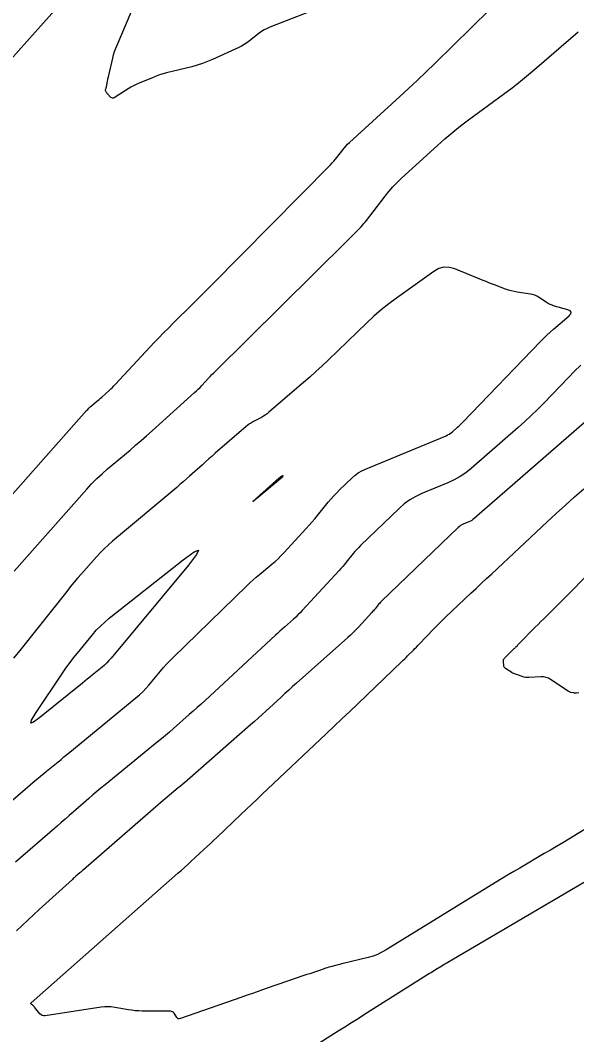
# Model space of a CAD drawing. Extents: x 1005228 to 1008882, y 1883389 to 1885754.
# Drawn here: x 1007424 to 1007530.8, y 1883977.4 to 1884172.1 of the extents above; entities that cross this region are included whole.
import ezdxf

# ---------------------------------------------------------------- set-up
doc = ezdxf.new("R2010")
doc.units = 0
doc.layers.add('C-ANNO-NOTE', color=7, linetype='Continuous')
doc.layers.add('S_BRIDGE', color=7, linetype='Continuous')

msp = doc.modelspace()

# ---------------------------------------------------------------- linework, layer by layer
at = {"layer": 'C-ANNO-NOTE'}
for points in [[(1007407.94, 1884064.65), (1007436.71, 1884097.14), (1007436.93, 1884097.38), (1007437.16, 1884097.61), (1007437.4, 1884097.84), (1007437.64, 1884098.05), (1007438.64, 1884098.89), (1007438.89, 1884099.1), (1007439.14, 1884099.31), (1007439.38, 1884099.52), (1007439.62, 1884099.74), (1007441.04, 1884101.02), (1007441.36, 1884101.31), (1007441.67, 1884101.61), (1007441.97, 1884101.91), (1007442.26, 1884102.22), (1007449.71, 1884110.2), (1007450.6, 1884111.14), (1007451.5, 1884112.07), (1007452.41, 1884113), (1007453.32, 1884113.92), (1007457.01, 1884117.56), (1007457.93, 1884118.48), (1007458.85, 1884119.39), (1007459.77, 1884120.31), (1007460.68, 1884121.23), (1007483.54, 1884144.34), (1007483.86, 1884144.68), (1007484.17, 1884145.02), (1007484.47, 1884145.38), (1007484.75, 1884145.74), (1007485.89, 1884147.21), (1007486.18, 1884147.57), (1007486.48, 1884147.92), (1007486.8, 1884148.26), (1007487.14, 1884148.58), (1007496.77, 1884157.37), (1007498.48, 1884158.95), (1007500.18, 1884160.54), (1007501.87, 1884162.15), (1007503.53, 1884163.78), (1007514.11, 1884174.16)], [(1007431.63, 1884175.18), (1007417.17, 1884159.01)], [(1007480.16, 1884173.96), (1007471.89, 1884170.75), (1007471.34, 1884170.52), (1007470.82, 1884170.24), (1007470.31, 1884169.93), (1007469.83, 1884169.58), (1007467.95, 1884168.1), (1007467.47, 1884167.74), (1007466.97, 1884167.42), (1007466.45, 1884167.12), (1007465.91, 1884166.86), (1007460.9, 1884164.55), (1007459.93, 1884164.13), (1007458.94, 1884163.75), (1007457.93, 1884163.43), (1007456.91, 1884163.15), (1007452.03, 1884161.95), (1007451.38, 1884161.77), (1007450.73, 1884161.58), (1007450.09, 1884161.35), (1007449.46, 1884161.11), (1007446.8, 1884160.01), (1007446.25, 1884159.77), (1007445.72, 1884159.51), (1007445.2, 1884159.22), (1007444.69, 1884158.92), (1007441.98, 1884157.21), (1007441.82, 1884157.13), (1007441.67, 1884157.12), (1007441.53, 1884157.17), (1007441.39, 1884157.27), (1007440.72, 1884157.96), (1007440.67, 1884158.02), (1007440.61, 1884158.08), (1007440.57, 1884158.15), (1007440.53, 1884158.23), (1007440.37, 1884158.56), (1007440.35, 1884158.62), (1007440.34, 1884158.68), (1007440.34, 1884158.74), (1007440.36, 1884158.81), (1007440.45, 1884159.06), (1007440.48, 1884159.12), (1007440.5, 1884159.19), (1007440.51, 1884159.25), (1007440.53, 1884159.32), (1007440.73, 1884160.41), (1007440.77, 1884160.62), (1007440.82, 1884160.82), (1007440.86, 1884161.03), (1007440.91, 1884161.23), (1007441.72, 1884164.77), (1007441.89, 1884165.42), (1007442.09, 1884166.06), (1007442.31, 1884166.69), (1007442.56, 1884167.32), (1007445.3, 1884173.63)], [(1007422.84, 1884066.36), (1007436.73, 1884082.06), (1007437.68, 1884083.09), (1007438.67, 1884084.09), (1007439.69, 1884085.04), (1007440.75, 1884085.97), (1007445.05, 1884089.58), (1007446.12, 1884090.49), (1007447.19, 1884091.4), (1007448.24, 1884092.33), (1007449.29, 1884093.27), (1007457.45, 1884100.61), (1007457.8, 1884100.94), (1007458.15, 1884101.27), (1007458.48, 1884101.61), (1007458.81, 1884101.95), (1007460.12, 1884103.35), (1007460.45, 1884103.7), (1007460.78, 1884104.05), (1007461.12, 1884104.39), (1007461.46, 1884104.73), (1007486.7, 1884129.71), (1007487, 1884130.01), (1007487.3, 1884130.31), (1007487.6, 1884130.61), (1007487.9, 1884130.91), (1007489.1, 1884132.11), (1007489.39, 1884132.42), (1007489.67, 1884132.73), (1007489.95, 1884133.06), (1007490.21, 1884133.39), (1007494, 1884138.32), (1007494.73, 1884139.23), (1007495.51, 1884140.12), (1007496.32, 1884140.96), (1007497.17, 1884141.77), (1007504.03, 1884148.04), (1007505.48, 1884149.33), (1007506.97, 1884150.58), (1007508.48, 1884151.79), (1007510.03, 1884152.96), (1007516.74, 1884157.91), (1007518.36, 1884159.13), (1007519.97, 1884160.39), (1007521.54, 1884161.67), (1007523.1, 1884162.98), (1007531.08, 1884169.87)], [(1007531.58, 1884105.88), (1007530.36, 1884104.7), (1007529.17, 1884103.49), (1007524.46, 1884098.6), (1007523.27, 1884097.39), (1007522.05, 1884096.2), (1007520.81, 1884095.05), (1007519.54, 1884093.92), (1007510.51, 1884086.06), (1007509.47, 1884085.23), (1007508.38, 1884084.49), (1007507.23, 1884083.84), (1007506.02, 1884083.29), (1007501.08, 1884081.24), (1007499.88, 1884080.68), (1007498.75, 1884080.01), (1007497.69, 1884079.24), (1007496.69, 1884078.37), (1007489.31, 1884071.26), (1007488.93, 1884070.89), (1007488.57, 1884070.5), (1007488.22, 1884070.11), (1007487.88, 1884069.7), (1007486.54, 1884068.05), (1007486.21, 1884067.64), (1007485.87, 1884067.24), (1007485.52, 1884066.84), (1007485.16, 1884066.45), (1007478.08, 1884058.75), (1007477.68, 1884058.33), (1007477.27, 1884057.92), (1007476.85, 1884057.52), (1007476.42, 1884057.12), (1007474.69, 1884055.58), (1007474.26, 1884055.2), (1007473.82, 1884054.81), (1007473.4, 1884054.42), (1007472.97, 1884054.02), (1007459.45, 1884041.51), (1007458.7, 1884040.83), (1007457.95, 1884040.14), (1007457.19, 1884039.47), (1007456.43, 1884038.79), (1007453.37, 1884036.12), (1007452.61, 1884035.45), (1007451.83, 1884034.79), (1007451.06, 1884034.14), (1007450.27, 1884033.5), (1007440.25, 1884025.31), (1007439.47, 1884024.67), (1007438.69, 1884024.02), (1007437.92, 1884023.37), (1007437.16, 1884022.71), (1007434.11, 1884020.06), (1007433.35, 1884019.4), (1007432.59, 1884018.74), (1007431.83, 1884018.08), (1007431.07, 1884017.41), (1007423.05, 1884010.45)], [(1007535.17, 1884097.36), (1007511.1, 1884076.42), (1007510.87, 1884076.24), (1007510.63, 1884076.07), (1007510.37, 1884075.93), (1007510.1, 1884075.8), (1007509.01, 1884075.35), (1007508.74, 1884075.23), (1007508.49, 1884075.08), (1007508.26, 1884074.91), (1007508.04, 1884074.71), (1007493.32, 1884060.55), (1007493.15, 1884060.38), (1007492.98, 1884060.21), (1007492.82, 1884060.03), (1007492.67, 1884059.84), (1007492.07, 1884059.1), (1007491.92, 1884058.92), (1007491.76, 1884058.74), (1007491.61, 1884058.56), (1007491.45, 1884058.38), (1007488.87, 1884055.58), (1007488.38, 1884055.06), (1007487.88, 1884054.55), (1007487.36, 1884054.06), (1007486.84, 1884053.58), (1007476.97, 1884044.82), (1007476.23, 1884044.16), (1007475.5, 1884043.5), (1007474.77, 1884042.83), (1007474.04, 1884042.16), (1007471.13, 1884039.47), (1007470.4, 1884038.8), (1007469.67, 1884038.13), (1007468.93, 1884037.47), (1007468.18, 1884036.82), (1007455.99, 1884026.13), (1007455.58, 1884025.77), (1007455.16, 1884025.42), (1007454.74, 1884025.06), (1007454.32, 1884024.72), (1007452.62, 1884023.33), (1007452.19, 1884022.98), (1007451.77, 1884022.63), (1007451.35, 1884022.27), (1007450.94, 1884021.92), (1007436.11, 1884009.02), (1007435.93, 1884008.87), (1007435.75, 1884008.71), (1007435.58, 1884008.56), (1007435.4, 1884008.4), (1007434.68, 1884007.79), (1007434.51, 1884007.63), (1007434.33, 1884007.47), (1007434.15, 1884007.32), (1007433.98, 1884007.16), (1007427.63, 1884001.38), (1007426.53, 1884000.37), (1007425.44, 1883999.36), (1007424.34, 1883998.34), (1007423.26, 1883997.32)], [(1007540, 1884021.49), (1007529.24, 1884014.91), (1007528.08, 1884014.2), (1007526.91, 1884013.5), (1007525.74, 1884012.8), (1007524.56, 1884012.11), (1007519.86, 1884009.35), (1007518.69, 1884008.66), (1007517.52, 1884007.96), (1007516.35, 1884007.25), (1007515.19, 1884006.54), (1007494.2, 1883993.63), (1007493.38, 1883993.17), (1007492.54, 1883992.78), (1007491.68, 1883992.46), (1007490.78, 1883992.2), (1007485.93, 1883991.01), (1007485.63, 1883990.94), (1007485.32, 1883990.86), (1007485.02, 1883990.78), (1007484.71, 1883990.7), (1007483.5, 1883990.37), (1007483.19, 1883990.29), (1007482.89, 1883990.2), (1007482.59, 1883990.1), (1007482.29, 1883990), (1007479.54, 1883989.07), (1007478.98, 1883988.89), (1007478.42, 1883988.7), (1007477.86, 1883988.51), (1007477.31, 1883988.31), (1007471.16, 1883986.2), (1007469.95, 1883985.78), (1007468.74, 1883985.36), (1007467.53, 1883984.94), (1007466.32, 1883984.51), (1007454.72, 1883980.44), (1007454.51, 1883980.4), (1007454.32, 1883980.42), (1007454.16, 1883980.52), (1007454.02, 1883980.68), (1007453.52, 1883981.47), (1007453.38, 1883981.64), (1007453.22, 1883981.76), (1007453.02, 1883981.84), (1007452.8, 1883981.86), (1007447.39, 1883981.9), (1007446.73, 1883981.92), (1007446.06, 1883981.96), (1007445.4, 1883982.04), (1007444.74, 1883982.14), (1007442.12, 1883982.61), (1007441.46, 1883982.7), (1007440.8, 1883982.73), (1007440.15, 1883982.71), (1007439.49, 1883982.64), (1007428.78, 1883981), (1007428.48, 1883980.99), (1007428.22, 1883981.05), (1007427.98, 1883981.18), (1007427.77, 1883981.39), (1007426.72, 1883982.67), (1007426.66, 1883982.75), (1007426.58, 1883982.83), (1007426.5, 1883982.9), (1007426.42, 1883982.96), (1007426.07, 1883983.21), (1007426, 1883983.28), (1007425.98, 1883983.34), (1007426, 1883983.41), (1007426.06, 1883983.48), (1007454.23, 1884008.34), (1007454.86, 1884008.9), (1007455.49, 1884009.47), (1007456.12, 1884010.04), (1007456.74, 1884010.62), (1007459.23, 1884012.92), (1007459.85, 1884013.5), (1007460.47, 1884014.08), (1007461.09, 1884014.66), (1007461.71, 1884015.24), (1007466.41, 1884019.69), (1007467.4, 1884020.63), (1007468.39, 1884021.56), (1007469.37, 1884022.5), (1007470.36, 1884023.43), (1007482.71, 1884035.12), (1007484.22, 1884036.55), (1007485.73, 1884037.99), (1007487.23, 1884039.42), (1007488.74, 1884040.86), (1007497.19, 1884048.96), (1007497.47, 1884049.23), (1007497.76, 1884049.51), (1007498.04, 1884049.79), (1007498.32, 1884050.07), (1007499.45, 1884051.19), (1007499.73, 1884051.47), (1007500.01, 1884051.75), (1007500.29, 1884052.03), (1007500.56, 1884052.32), (1007503.37, 1884055.27), (1007503.93, 1884055.86), (1007504.5, 1884056.43), (1007505.08, 1884057), (1007505.66, 1884057.56), (1007510.47, 1884062.08), (1007511.47, 1884063.02), (1007512.46, 1884063.96), (1007513.46, 1884064.9), (1007514.46, 1884065.83), (1007525.13, 1884075.8), (1007526.86, 1884077.41), (1007528.6, 1884079), (1007530.36, 1884080.57), (1007532.13, 1884082.13)], [(1007531.21, 1884042.95), (1007530.71, 1884042.92), (1007530.59, 1884042.92), (1007530.47, 1884042.92), (1007530.34, 1884042.94), (1007530.22, 1884042.96), (1007529.64, 1884043.07), (1007529.51, 1884043.1), (1007529.38, 1884043.15), (1007529.25, 1884043.21), (1007529.13, 1884043.28), (1007525.77, 1884045.53), (1007525.34, 1884045.77), (1007524.89, 1884045.93), (1007524.42, 1884046.02), (1007523.93, 1884046.03), (1007521.56, 1884045.9), (1007521.24, 1884045.9), (1007520.92, 1884045.93), (1007520.61, 1884045.99), (1007520.3, 1884046.09), (1007518.5, 1884046.73), (1007518.48, 1884046.74), (1007518.47, 1884046.74), (1007518.45, 1884046.75), (1007518.44, 1884046.76), (1007518.36, 1884046.81), (1007518.36, 1884046.82), (1007518.35, 1884046.82), (1007518.35, 1884046.82), (1007518.35, 1884046.83), (1007518.34, 1884046.84), (1007518.33, 1884046.85), (1007518.33, 1884046.85), (1007518.32, 1884046.85), (1007518.32, 1884046.86), (1007517.13, 1884047.63), (1007516.99, 1884047.75), (1007516.88, 1884047.89), (1007516.81, 1884048.05), (1007516.77, 1884048.23), (1007516.71, 1884048.99), (1007516.71, 1884049.18), (1007516.75, 1884049.35), (1007516.83, 1884049.5), (1007516.94, 1884049.64), (1007518.8, 1884051.49), (1007518.88, 1884051.56), (1007518.95, 1884051.64), (1007519.02, 1884051.71), (1007519.09, 1884051.78), (1007519.38, 1884052.09), (1007519.45, 1884052.16), (1007519.52, 1884052.24), (1007519.6, 1884052.31), (1007519.67, 1884052.39), (1007522.82, 1884055.55), (1007523.36, 1884056.1), (1007523.91, 1884056.65), (1007524.46, 1884057.2), (1007525.01, 1884057.75), (1007548.45, 1884081.3)], [(1007540.8, 1884011.64), (1007506.03, 1883991.23), (1007505.74, 1883991.05), (1007505.44, 1883990.88), (1007505.15, 1883990.7), (1007504.86, 1883990.52), (1007503.69, 1883989.8), (1007503.4, 1883989.63), (1007503.11, 1883989.44), (1007502.82, 1883989.26), (1007502.53, 1883989.08), (1007490.08, 1883981.22), (1007488.81, 1883980.41), (1007487.54, 1883979.61), (1007486.26, 1883978.81), (1007484.99, 1883978.01), (1007479.89, 1883974.8)]]:
    msp.add_lwpolyline(points, dxfattribs=at)
for points in [[(1007473.73, 1884084.24), (1007473.75, 1884084.27), (1007473.78, 1884084.29), (1007473.8, 1884084.31), (1007473.91, 1884084.4), (1007473.93, 1884084.42), (1007473.96, 1884084.44), (1007473.99, 1884084.46), (1007474.02, 1884084.48), (1007474.36, 1884084.66), (1007474.42, 1884084.68), (1007474.44, 1884084.68), (1007474.43, 1884084.66), (1007474.4, 1884084.61), (1007474.11, 1884084.25), (1007474.1, 1884084.24), (1007474.09, 1884084.23), (1007474.09, 1884084.22), (1007474.08, 1884084.21), (1007474.04, 1884084.17), (1007474.03, 1884084.16), (1007474.02, 1884084.15), (1007474.01, 1884084.14), (1007474, 1884084.13), (1007469.37, 1884080.3), (1007468.8, 1884079.83), (1007468.6, 1884079.69), (1007468.78, 1884079.86), (1007469.33, 1884080.35), (1007473.7, 1884084.22)], [(1007432.87, 1884047.88), (1007433.54, 1884048.8), (1007434.23, 1884049.7), (1007434.94, 1884050.59), (1007437.83, 1884054.12), (1007438.58, 1884054.98), (1007439.36, 1884055.79), (1007440.2, 1884056.56), (1007441.07, 1884057.29), (1007455.28, 1884068.52), (1007457.34, 1884070.04), (1007458.19, 1884070.37), (1007457.83, 1884069.53), (1007456.27, 1884067.51), (1007441.41, 1884049.63), (1007441.01, 1884049.17), (1007440.59, 1884048.73), (1007440.15, 1884048.31), (1007439.69, 1884047.92), (1007437.79, 1884046.36), (1007437.32, 1884045.97), (1007436.85, 1884045.59), (1007436.37, 1884045.2), (1007435.9, 1884044.82), (1007427.75, 1884038.22), (1007426.55, 1884037.34), (1007426.01, 1884037.18), (1007426.13, 1884037.74), (1007426.89, 1884039), (1007432.22, 1884046.94)]]:
    msp.add_lwpolyline(points, close=True, dxfattribs=at)
at = {"layer": 'S_BRIDGE'}
msp.add_lwpolyline([(1007413.94, 1884015.03), (1007426.86, 1884026.14), (1007427.41, 1884026.6), (1007427.95, 1884027.06), (1007428.5, 1884027.51), (1007429.05, 1884027.96), (1007431.27, 1884029.76), (1007431.82, 1884030.21), (1007432.37, 1884030.66), (1007432.93, 1884031.11), (1007433.48, 1884031.56), (1007446.19, 1884042), (1007446.86, 1884042.57), (1007447.49, 1884043.17), (1007448.09, 1884043.8), (1007448.67, 1884044.46), (1007450.9, 1884047.15), (1007451.47, 1884047.82), (1007452.06, 1884048.47), (1007452.66, 1884049.1), (1007453.28, 1884049.72), (1007467.56, 1884063.6), (1007468.12, 1884064.13), (1007468.7, 1884064.66), (1007469.28, 1884065.18), (1007469.88, 1884065.68), (1007472.29, 1884067.67), (1007472.88, 1884068.18), (1007473.46, 1884068.71), (1007474.01, 1884069.26), (1007474.55, 1884069.82), (1007478.87, 1884074.52), (1007479.43, 1884075.13), (1007479.97, 1884075.75), (1007480.5, 1884076.37), (1007481.02, 1884077.01), (1007483.1, 1884079.58), (1007483.62, 1884080.2), (1007484.15, 1884080.8), (1007484.71, 1884081.39), (1007485.28, 1884081.96), (1007487.6, 1884084.19), (1007488.21, 1884084.72), (1007488.85, 1884085.19), (1007489.53, 1884085.59), (1007490.26, 1884085.93), (1007505.69, 1884092.32), (1007506, 1884092.47), (1007506.3, 1884092.63), (1007506.58, 1884092.83), (1007506.85, 1884093.04), (1007507.9, 1884093.95), (1007508.16, 1884094.18), (1007508.41, 1884094.42), (1007508.66, 1884094.66), (1007508.9, 1884094.91), (1007523.85, 1884110.41), (1007524.45, 1884111.02), (1007525.06, 1884111.62), (1007525.69, 1884112.2), (1007526.33, 1884112.77), (1007529.33, 1884115.36), (1007529.65, 1884115.72), (1007529.72, 1884116.03), (1007529.53, 1884116.28), (1007529.08, 1884116.47), (1007526.49, 1884117.22), (1007526.08, 1884117.36), (1007525.68, 1884117.52), (1007525.3, 1884117.72), (1007524.93, 1884117.94), (1007523.47, 1884118.89), (1007523.1, 1884119.11), (1007522.71, 1884119.28), (1007522.31, 1884119.41), (1007521.89, 1884119.5), (1007519.32, 1884119.88), (1007518.76, 1884119.98), (1007518.2, 1884120.11), (1007517.66, 1884120.27), (1007517.12, 1884120.46), (1007514.98, 1884121.28), (1007514.45, 1884121.49), (1007513.91, 1884121.7), (1007513.38, 1884121.91), (1007512.85, 1884122.13), (1007507.4, 1884124.34), (1007506.34, 1884124.64), (1007505.3, 1884124.66), (1007504.3, 1884124.4), (1007503.33, 1884123.86), (1007496.2, 1884118.74), (1007494.71, 1884117.64), (1007493.27, 1884116.48), (1007491.87, 1884115.27), (1007490.52, 1884114.01), (1007483.08, 1884106.83), (1007481.92, 1884105.73), (1007480.74, 1884104.64), (1007479.55, 1884103.57), (1007478.34, 1884102.52), (1007471.7, 1884096.82), (1007471.36, 1884096.55), (1007471.01, 1884096.3), (1007470.65, 1884096.06), (1007470.27, 1884095.85), (1007468.74, 1884095.05), (1007468.36, 1884094.83), (1007468, 1884094.6), (1007467.65, 1884094.35), (1007467.31, 1884094.07), (1007461.41, 1884088.96), (1007460.79, 1884088.41), (1007460.17, 1884087.87), (1007459.56, 1884087.32), (1007458.94, 1884086.77), (1007456.49, 1884084.57), (1007455.88, 1884084.02), (1007455.26, 1884083.47), (1007454.64, 1884082.94), (1007454.01, 1884082.4), (1007441.71, 1884072.09), (1007440.89, 1884071.37), (1007440.1, 1884070.63), (1007439.33, 1884069.86), (1007438.6, 1884069.06), (1007435.71, 1884065.79), (1007434.99, 1884064.97), (1007434.28, 1884064.14), (1007433.59, 1884063.3), (1007432.91, 1884062.45), (1007424.13, 1884051.44), (1007422.7, 1884049.6)], dxfattribs=at)

doc.saveas('drawing.dxf')
